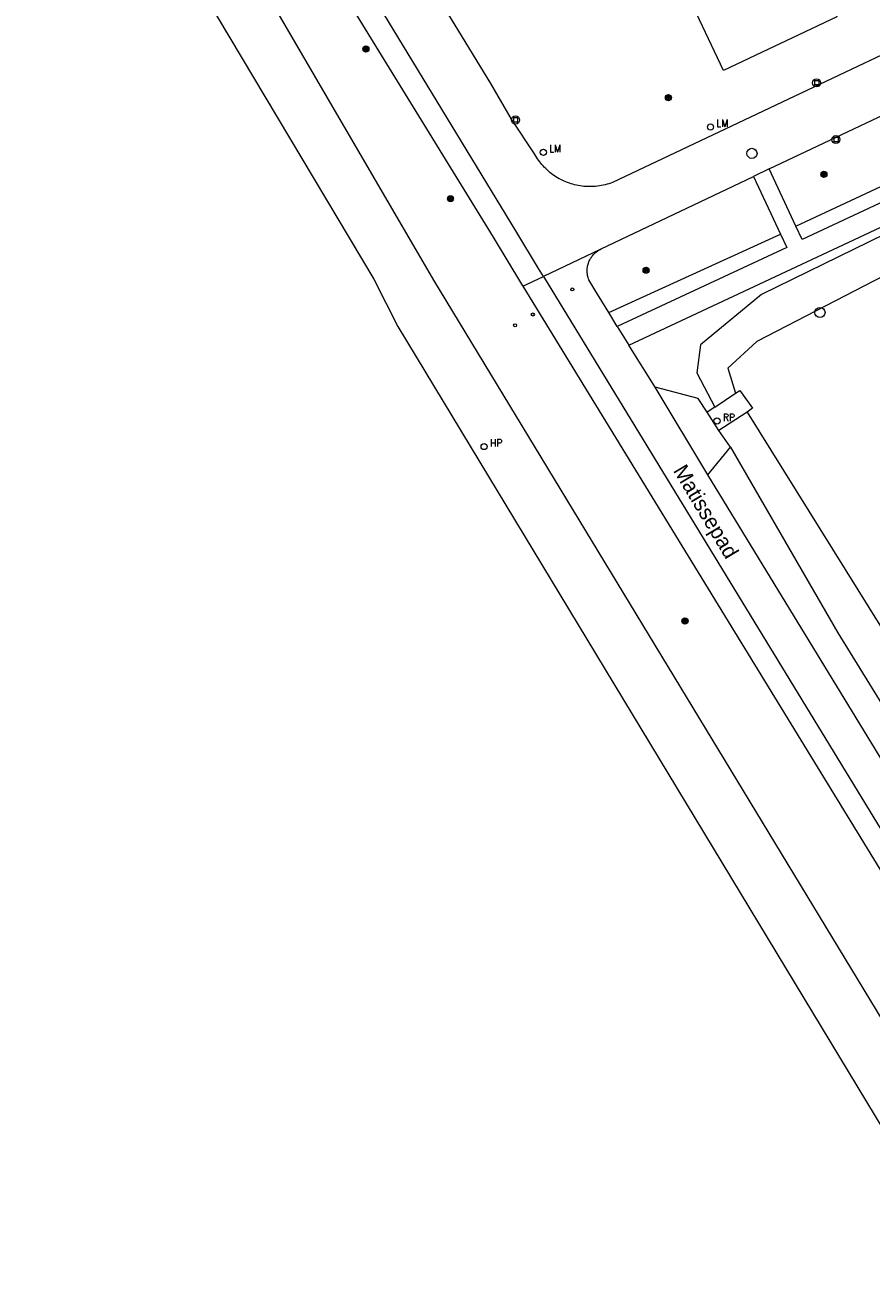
# Model space of a CAD drawing. Header units: metres. Extents: x 138165 to 154469, y 480134 to 494189.
# Tile 531 of 656: x 146314 to 146383, y 486745 to 486847. Entities that reach past the tile are written whole.
import ezdxf

# ---------------------------------------------------------------- set-up
doc = ezdxf.new("R2010")
doc.units = ezdxf.units.M
doc.header["$LTSCALE"] = 0.001
doc.header["$MEASUREMENT"] = 0
for name, color, linetype, lineweight in [('Level 5', 7, 'Continuous', 0), ('TOP-L-terrein schutting raster hek leuning', 7, 'Continuous', 0), ('TOP-L-topo objecten punt', 7, 'Continuous', 0), ('TOP-L-topo objecten vlak', 7, 'Continuous', 0), ('TOP-T-topo huisnummering naamgeving', 7, 'Continuous', 0)]:
    doc.layers.add(name, color=color, linetype=linetype, lineweight=lineweight)
doc.styles.add('Style-INTL_ISO', font='INTL_ISO.shx')
doc.styles.add('Style-STANDARD', font='STANDARD.shx')

# ---------------------------------------------------------------- blocks, each defined once
blk = doc.blocks.new('24')
at = {"layer": 'TOP-L-topo objecten punt', "color": 7, "linetype": 'Continuous', "lineweight": 0}
for radius in [0.025, 0.0182, 0.0115, 0.005]:
    blk.add_circle((0, 0), radius, dxfattribs=at)
blk = doc.blocks.new('*U13')
at = {"layer": 'Level 5', "color": 7, "linetype": 'Continuous', "lineweight": 0}
blk.add_circle((0, 0), 0.0415, dxfattribs=at)
blk = doc.blocks.new('150')
at = {"layer": 'Level 5', "color": 7, "linetype": 'Continuous', "lineweight": 0}
blk.add_blockref('*U13', (0, 0), dxfattribs=at)
blk = doc.blocks.new('39')
at = {"layer": 'TOP-L-topo objecten punt', "color": 7, "linetype": 'Continuous', "lineweight": 0}
for p, q in [((0.0175, 0.0175), (-0.0175, 0.0175)), ((-0.0175, 0.0175), (-0.0175, -0.0175)), ((0.0175, 0.0175), (0.0175, -0.0175)), ((0.0175, -0.0175), (-0.0175, -0.0175))]:
    blk.add_line(p, q, dxfattribs=at)
blk.add_circle((0, 0), 0.0332, dxfattribs=at)
blk = doc.blocks.new('10')
at = {"layer": 'TOP-L-topo objecten punt', "linetype": 'Continuous', "lineweight": 0}
blk.add_circle((0, 0), 0.0125, dxfattribs=at)
blk = doc.blocks.new('17')
at = {"layer": 'TOP-L-topo objecten punt', "color": 7, "linetype": 'Continuous', "lineweight": 0}
blk.add_circle((0, 0), 0.025, dxfattribs=at)
at = {"layer": 'TOP-L-topo objecten punt', "color": 7, "linetype": 'Continuous', "lineweight": 0, "style": 'Style-STANDARD'}
blk.add_text('HP', height=0.06, dxfattribs=at).set_placement((0.0483, 0))
blk = doc.blocks.new('16')
at = {"layer": 'TOP-L-topo objecten punt', "color": 7, "linetype": 'Continuous', "lineweight": 0}
blk.add_circle((0, 0), 0.025, dxfattribs=at)
at = {"layer": 'TOP-L-topo objecten punt', "color": 7, "linetype": 'Continuous', "lineweight": 0, "style": 'Style-STANDARD'}
blk.add_text('LM', height=0.06, dxfattribs=at).set_placement((0.0483, 0))
blk = doc.blocks.new('153')
at = {"layer": 'TOP-L-topo objecten punt', "color": 7, "linetype": 'Continuous', "lineweight": 0}
blk.add_circle((0, 0), 0.025, dxfattribs=at)
at = {"layer": 'TOP-L-topo objecten punt', "color": 7, "linetype": 'Continuous', "lineweight": 0, "style": 'Style-STANDARD'}
blk.add_text('RP', height=0.06, dxfattribs=at).set_placement((0.0483, 0))

msp = doc.modelspace()

# ---------------------------------------------------------------- linework, layer by layer
at = {"layer": 'TOP-L-terrein schutting raster hek leuning', "flags": 128}
msp.add_lwpolyline([(146366.1, 486854.52), (146360.5, 486866.34), (146369.78, 486870.73), (146380.52, 486848.04), (146371.25, 486843.65), (146366.79, 486853.05)], dxfattribs=at)
at = {"layer": 'TOP-L-topo objecten vlak', "flags": 128}
for points in [[(146356.5, 486826.79), (146356.09, 486827.45), (146354.24, 486830.53), (146324.59, 486879.27)], [(146322.67, 486878.38), (146329.35, 486867.47), (146352.39, 486830.01), (146354.71, 486826.16), (146354.82, 486825.99)], [(146598.9, 486417.01), (146547.68, 486499.04), (146458.31, 486643.91), (146347.55, 486826.5), (146318.42, 486876.41)], [(146314.08, 486874.39), (146342.64, 486826.56), (146344.59, 486822.7), (146454.44, 486641.06), (146542.22, 486500), (146543.42, 486498.07), (146545.03, 486495.39), (146547.73, 486490.93), (146546.88, 486490.38), (146558.11, 486472.29), (146586.17, 486427.06), (146586.32, 486426.82), (146587.98, 486424.14), (146588.18, 486423.81), (146593.72, 486414.88), (146593.86, 486414.66), (146598.9, 486417.01)], [(146403.77, 486854.18), (146362.16, 486834.47), (146362.02, 486834.42), (146361.87, 486834.37), (146361.71, 486834.33), (146361.55, 486834.29), (146361.39, 486834.25), (146361.23, 486834.22), (146361.09, 486834.2), (146360.93, 486834.17), (146360.77, 486834.16), (146360.61, 486834.15), (146360.46, 486834.14), (146360.3, 486834.14), (146360.14, 486834.14), (146359.97, 486834.15), (146359.81, 486834.16), (146359.67, 486834.18), (146359.52, 486834.2), (146359.36, 486834.23), (146359.2, 486834.26), (146359.06, 486834.29), (146358.9, 486834.33), (146358.77, 486834.37), (146358.63, 486834.42), (146358.48, 486834.47), (146358.35, 486834.52), (146358.2, 486834.59), (146358.05, 486834.66), (146357.92, 486834.72), (146357.8, 486834.79), (146357.66, 486834.87), (146357.52, 486834.95), (146357.4, 486835.03), (146357.28, 486835.11), (146357.15, 486835.21), (146357.04, 486835.3), (146356.92, 486835.41), (146356.8, 486835.51), (146356.69, 486835.61), (146356.58, 486835.73), (146356.48, 486835.83), (146356.38, 486835.95), (146356.29, 486836.06), (146356.2, 486836.17), (146356.1, 486836.31), (146356.02, 486836.42), (146355.93, 486836.56), (146355.86, 486836.68), (146355.78, 486836.82), (146353.9, 486839.67), (146352.19, 486842.57), (146346.36, 486852.15)], [(146374.99, 486835.59), (146405.7, 486850.14)], [(146377.17, 486830.9), (146414.1, 486848.15)], [(146414.66, 486847.1), (146377.67, 486829.82), (146377.17, 486830.9)], [(146361.16, 486829.01), (146361.24, 486829.05), (146373.71, 486834.98)], [(146374.99, 486835.59), (146373.71, 486834.98)], [(146373.71, 486834.98), (146375.92, 486830.26)], [(146377.17, 486830.9), (146374.99, 486835.59)], [(146363.49, 486821.17), (146387.5, 486832.41), (146388.1, 486831.18)], [(146388.1, 486831.18), (146386.96, 486831.48), (146374.35, 486825.33), (146369.36, 486821.21), (146369.05, 486818.91), (146370.53, 486816.11)], [(146361.85, 486823.84), (146375.91, 486830.26), (146375.92, 486830.26)], [(146375.92, 486830.26), (146376.43, 486829.17), (146362.54, 486822.7)], [(146361.16, 486829.01), (146356.5, 486826.79)], [(146361.85, 486823.84), (146360.71, 486825.71), (146360.22, 486826.53), (146360.19, 486826.61), (146360.16, 486826.7), (146360.14, 486826.79), (146360.12, 486826.88), (146360.1, 486826.97), (146360.09, 486827.07), (146360.08, 486827.15), (146360.08, 486827.25), (146360.08, 486827.34), (146360.09, 486827.44), (146360.1, 486827.54), (146360.12, 486827.63), (146360.14, 486827.73), (146360.16, 486827.81), (146360.19, 486827.89), (146360.23, 486827.99), (146360.26, 486828.07), (146360.3, 486828.16), (146360.35, 486828.25), (146360.4, 486828.32), (146360.45, 486828.39), (146360.51, 486828.47), (146360.57, 486828.55), (146360.63, 486828.62), (146360.7, 486828.69), (146360.77, 486828.74), (146360.85, 486828.81), (146360.92, 486828.86), (146360.99, 486828.91), (146361.08, 486828.96), (146361.16, 486829.01)], [(146354.82, 486825.99), (146356.5, 486826.79)], [(146356.5, 486826.79), (146397.81, 486759.15), (146451.2, 486671.81)], [(146385.21, 486827.27), (146373.97, 486821.46), (146371.6, 486819.28), (146372.23, 486817.25)], [(146354.82, 486825.99), (146396.52, 486757.92), (146449.73, 486670.91)], [(146362.54, 486822.7), (146361.85, 486823.84)], [(146362.54, 486822.7), (146363.49, 486821.17)], [(146365.64, 486817.73), (146363.49, 486821.17)], [(146369.9, 486815.69), (146369.17, 486816.81), (146365.64, 486817.73)], [(146369.95, 486810.56), (146365.64, 486817.73)], [(146372.23, 486817.25), (146372.58, 486817.47), (146373.61, 486816.01), (146373.17, 486815.68)], [(146370.53, 486816.11), (146372.23, 486817.25)], [(146370.53, 486816.11), (146369.9, 486815.69)], [(146370.85, 486814.18), (146369.9, 486815.69)], [(146373.17, 486815.68), (146370.85, 486814.18)], [(146373.17, 486815.68), (146388.19, 486791.62), (146399.28, 486775.25), (146400.64, 486774.71), (146416.01, 486780.93)], [(146371.82, 486812.82), (146370.85, 486814.18)], [(146369.95, 486810.56), (146371.82, 486812.82)], [(146371.82, 486812.82), (146380.61, 486797.64), (146395.7, 486773.16), (146399.28, 486772.07), (146402.98, 486773.37), (146414.23, 486778.12)], [(146395.83, 486768.23), (146369.95, 486810.56)]]:
    msp.add_lwpolyline(points, dxfattribs=at)

# ---------------------------------------------------------------- block references
at = {"layer": 'TOP-L-topo objecten punt', "xscale": 10, "yscale": 10, "zscale": 10}
for name, p in [('24', (146341.98, 486845.4)), ('39', (146378.86, 486842.63)), ('24', (146366.74, 486841.42)), ('39', (146354.22, 486839.59)), ('16', (146370.18, 486839.02)), ('39', (146380.44, 486837.99)), ('16', (146356.5, 486836.95)), ('150', (146373.57, 486836.86)), ('24', (146379.46, 486835.15)), ('24', (146348.9, 486833.15)), ('24', (146364.91, 486827.3)), ('10', (146358.87, 486825.73)), ('10', (146355.64, 486823.68)), ('150', (146379.14, 486823.84)), ('10', (146354.19, 486822.8)), ('153', (146370.71, 486814.97)), ('17', (146351.65, 486812.88)), ('24', (146368.09, 486798.61))]:
    msp.add_blockref(name, p, dxfattribs=at)

# ---------------------------------------------------------------- texts
at = {"layer": 'TOP-T-topo huisnummering naamgeving', "style": 'Style-INTL_ISO'}
msp.add_text('Matissepad', height=1.25, rotation=300.8, dxfattribs=at).set_placement((146367.09, 486810.92))

doc.saveas('drawing.dxf')
